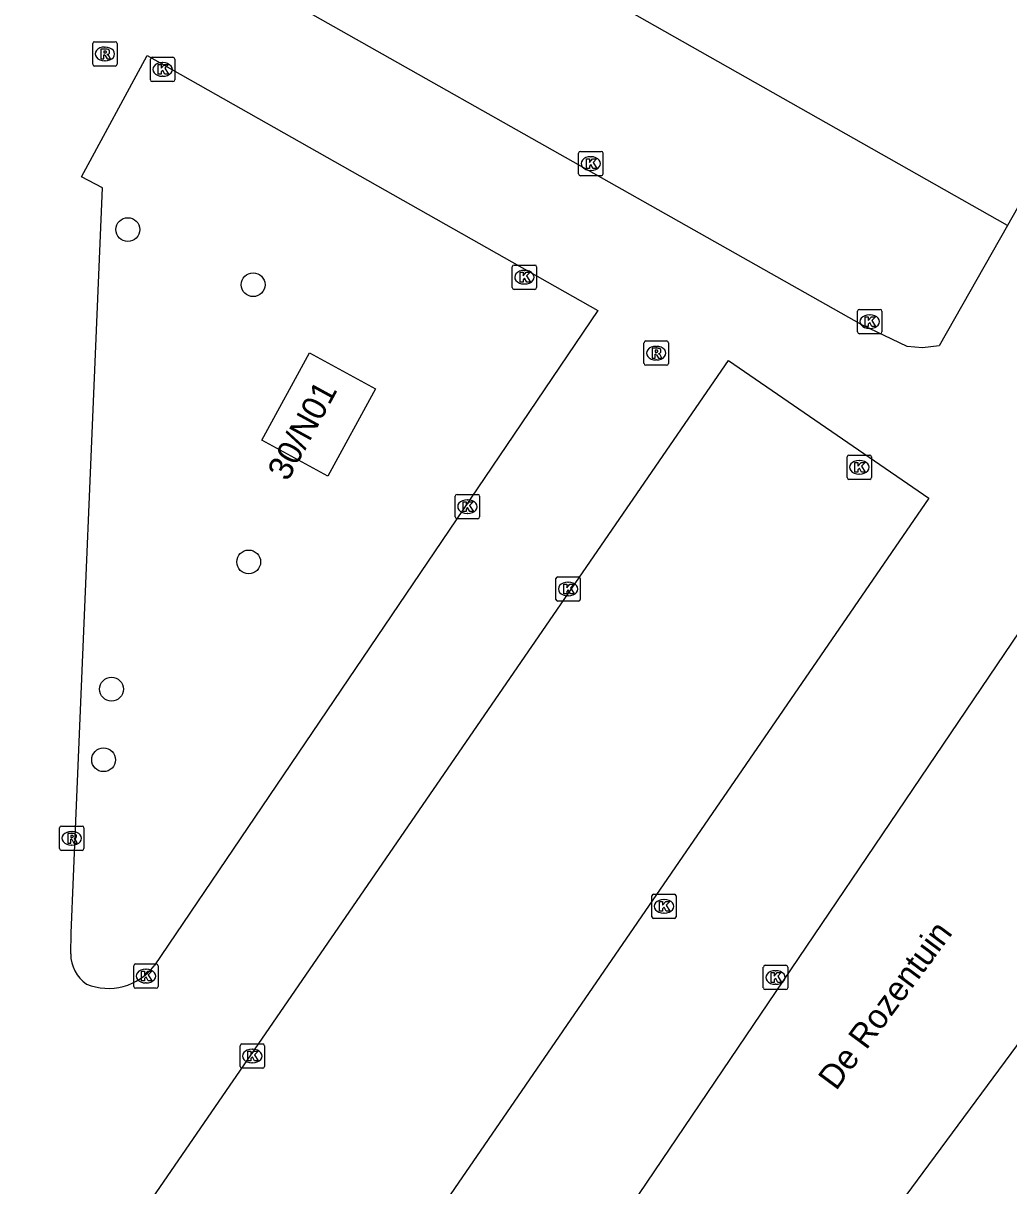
# Model space of a CAD drawing. Extents: x 161801 to 162379, y 382315 to 382832.
# Drawn here: x 161900.62 to 161941.12, y 382743.94 to 382791.72 of the extents above; entities that cross this region are included whole.
import ezdxf

# ---------------------------------------------------------------- set-up
doc = ezdxf.new("R2010")
doc.units = 0
for name, color, linetype in [('IMGEO_Boom', 7, 'Continuous'), ('IMGEO_Kolk', 7, 'Continuous'), ('IMGEO_Openbare_ruimte_label', 7, 'Continuous'), ('IMGEO_Pand', 7, 'Continuous'), ('IMGEO_Pand_nummerreeks', 7, 'Continuous'), ('IMGEO_Rijbaan_lokaal_open', 7, 'Continuous'), ('IMGEO_Rioolput', 7, 'Continuous')]:
    doc.layers.add(name, color=color, linetype=linetype)

msp = doc.modelspace()

# ---------------------------------------------------------------- linework, layer by layer
at = {"layer": 'IMGEO_Boom'}
for centre in [(161904.915, 382783.235), (161910.063, 382780.971), (161909.881, 382769.575), (161904.244, 382764.345), (161903.919, 382761.445)]:
    msp.add_circle(centre, 0.489, dxfattribs=at)
at = {"layer": 'IMGEO_Kolk'}
for p, q in [((161905.842, 382789.391), (161905.842, 382790.243)), ((161905.917, 382790.317), (161906.769, 382790.317)), ((161906.843, 382790.243), (161906.843, 382789.391)), ((161906.33, 382790.097), (161906.355, 382790.097)), ((161906.769, 382789.317), (161905.917, 382789.317)), ((161906.353, 382789.537), (161906.328, 382789.537)), ((161923.441, 382785.524), (161923.441, 382786.376)), ((161923.516, 382786.45), (161924.368, 382786.45)), ((161924.442, 382786.376), (161924.442, 382785.524)), ((161923.929, 382786.23), (161923.954, 382786.23)), ((161924.368, 382785.45), (161923.516, 382785.45)), ((161923.952, 382785.67), (161923.927, 382785.67)), ((161920.713, 382780.853), (161920.713, 382781.705)), ((161920.788, 382781.779), (161921.64, 382781.779)), ((161921.714, 382781.705), (161921.714, 382780.853)), ((161921.201, 382781.559), (161921.226, 382781.559)), ((161921.64, 382780.779), (161920.788, 382780.779)), ((161921.224, 382780.999), (161921.199, 382780.999)), ((161934.902, 382779.027), (161934.902, 382779.879)), ((161934.977, 382779.953), (161935.829, 382779.953)), ((161935.39, 382779.733), (161935.415, 382779.733)), ((161935.903, 382779.879), (161935.903, 382779.027)), ((161935.829, 382778.953), (161934.977, 382778.953)), ((161935.413, 382779.173), (161935.388, 382779.173)), ((161934.55, 382773.967), (161935.402, 382773.967)), ((161934.475, 382773.041), (161934.475, 382773.893)), ((161934.963, 382773.747), (161934.988, 382773.747)), ((161935.476, 382773.893), (161935.476, 382773.041)), ((161935.402, 382772.967), (161934.55, 382772.967)), ((161934.986, 382773.187), (161934.961, 382773.187)), ((161918.37, 382771.423), (161918.37, 382772.275)), ((161918.445, 382772.349), (161919.297, 382772.349)), ((161918.858, 382772.129), (161918.883, 382772.129)), ((161919.371, 382772.275), (161919.371, 382771.423)), ((161918.881, 382771.569), (161918.856, 382771.569)), ((161919.297, 382771.349), (161918.445, 382771.349)), ((161922.508, 382768.038), (161922.508, 382768.89)), ((161922.583, 382768.964), (161923.435, 382768.964)), ((161922.996, 382768.744), (161923.021, 382768.744)), ((161923.509, 382768.89), (161923.509, 382768.038)), ((161923.435, 382767.964), (161922.583, 382767.964)), ((161923.019, 382768.184), (161922.994, 382768.184)), ((161926.449, 382754.995), (161926.449, 382755.847)), ((161926.524, 382755.921), (161927.376, 382755.921)), ((161927.45, 382755.847), (161927.45, 382754.995)), ((161926.937, 382755.701), (161926.962, 382755.701)), ((161927.376, 382754.921), (161926.524, 382754.921)), ((161926.96, 382755.141), (161926.935, 382755.141)), ((161905.157, 382752.126), (161905.157, 382752.978)), ((161905.232, 382753.052), (161906.084, 382753.052)), ((161906.158, 382752.978), (161906.158, 382752.126)), ((161931.031, 382752.07), (161931.031, 382752.922)), ((161931.106, 382752.996), (161931.958, 382752.996)), ((161932.032, 382752.922), (161932.032, 382752.07)), ((161905.645, 382752.832), (161905.67, 382752.832)), ((161931.519, 382752.776), (161931.544, 382752.776)), ((161906.084, 382752.052), (161905.232, 382752.052)), ((161905.668, 382752.272), (161905.643, 382752.272)), ((161931.958, 382751.996), (161931.106, 382751.996)), ((161931.542, 382752.216), (161931.517, 382752.216)), ((161909.53, 382748.84), (161909.53, 382749.692)), ((161909.605, 382749.766), (161910.457, 382749.766)), ((161910.531, 382749.692), (161910.531, 382748.84)), ((161910.018, 382749.546), (161910.043, 382749.546)), ((161910.457, 382748.766), (161909.605, 382748.766)), ((161910.041, 382748.986), (161910.016, 382748.986))]:
    msp.add_line(p, q, dxfattribs=at)
for points in [[(161905.842, 382789.391), (161905.842, 382790.243)], [(161905.917, 382790.317), (161906.769, 382790.317)], [(161906.843, 382790.243), (161906.843, 382789.391)], [(161906.163, 382790.017), (161906.286, 382790.017), (161906.286, 382789.866), (161906.416, 382790.017), (161906.58, 382790.017), (161906.434, 382789.866), (161906.587, 382789.617), (161906.435, 382789.617), (161906.35, 382789.781), (161906.286, 382789.714), (161906.286, 382789.617), (161906.163, 382789.617), (161906.163, 382790.017)], [(161906.769, 382789.317), (161905.917, 382789.317)], [(161923.441, 382785.524), (161923.441, 382786.376)], [(161923.516, 382786.45), (161924.368, 382786.45)], [(161924.442, 382786.376), (161924.442, 382785.524)], [(161923.762, 382786.15), (161923.885, 382786.15), (161923.885, 382785.999), (161924.015, 382786.15), (161924.179, 382786.15), (161924.033, 382785.999), (161924.186, 382785.75), (161924.034, 382785.75), (161923.949, 382785.914), (161923.885, 382785.847), (161923.885, 382785.75), (161923.762, 382785.75), (161923.762, 382786.15)], [(161924.368, 382785.45), (161923.516, 382785.45)], [(161920.713, 382780.853), (161920.713, 382781.705)], [(161920.788, 382781.779), (161921.64, 382781.779)], [(161921.714, 382781.705), (161921.714, 382780.853)], [(161921.034, 382781.479), (161921.157, 382781.479), (161921.157, 382781.328), (161921.287, 382781.479), (161921.451, 382781.479), (161921.305, 382781.328), (161921.458, 382781.079), (161921.306, 382781.079), (161921.221, 382781.243), (161921.157, 382781.176), (161921.157, 382781.079), (161921.034, 382781.079), (161921.034, 382781.479)], [(161921.64, 382780.779), (161920.788, 382780.779)], [(161934.902, 382779.027), (161934.902, 382779.879)], [(161934.977, 382779.953), (161935.829, 382779.953)], [(161935.223, 382779.653), (161935.346, 382779.653), (161935.346, 382779.502), (161935.476, 382779.653), (161935.64, 382779.653), (161935.494, 382779.502), (161935.647, 382779.253), (161935.495, 382779.253), (161935.41, 382779.417), (161935.346, 382779.35), (161935.346, 382779.253), (161935.223, 382779.253), (161935.223, 382779.653)], [(161935.903, 382779.879), (161935.903, 382779.027)], [(161935.829, 382778.953), (161934.977, 382778.953)], [(161934.55, 382773.967), (161935.402, 382773.967)], [(161934.475, 382773.041), (161934.475, 382773.893)], [(161934.796, 382773.667), (161934.919, 382773.667), (161934.919, 382773.516), (161935.049, 382773.667), (161935.213, 382773.667), (161935.067, 382773.516), (161935.22, 382773.267), (161935.068, 382773.267), (161934.983, 382773.431), (161934.919, 382773.364), (161934.919, 382773.267), (161934.796, 382773.267), (161934.796, 382773.667)], [(161935.476, 382773.893), (161935.476, 382773.041)], [(161935.402, 382772.967), (161934.55, 382772.967)], [(161918.37, 382771.423), (161918.37, 382772.275)], [(161918.445, 382772.349), (161919.297, 382772.349)], [(161918.691, 382772.049), (161918.814, 382772.049), (161918.814, 382771.898), (161918.944, 382772.049), (161919.108, 382772.049), (161918.962, 382771.898), (161919.115, 382771.649), (161918.963, 382771.649), (161918.878, 382771.813), (161918.814, 382771.746), (161918.814, 382771.649), (161918.691, 382771.649), (161918.691, 382772.049)], [(161919.371, 382772.275), (161919.371, 382771.423)], [(161919.297, 382771.349), (161918.445, 382771.349)], [(161922.508, 382768.038), (161922.508, 382768.89)], [(161922.583, 382768.964), (161923.435, 382768.964)], [(161922.829, 382768.664), (161922.952, 382768.664), (161922.952, 382768.513), (161923.082, 382768.664), (161923.246, 382768.664), (161923.1, 382768.513), (161923.253, 382768.264), (161923.101, 382768.264), (161923.016, 382768.428), (161922.952, 382768.361), (161922.952, 382768.264), (161922.829, 382768.264), (161922.829, 382768.664)], [(161923.509, 382768.89), (161923.509, 382768.038)], [(161923.435, 382767.964), (161922.583, 382767.964)], [(161926.449, 382754.995), (161926.449, 382755.847)], [(161926.524, 382755.921), (161927.376, 382755.921)], [(161927.45, 382755.847), (161927.45, 382754.995)], [(161926.77, 382755.621), (161926.893, 382755.621), (161926.893, 382755.47), (161927.023, 382755.621), (161927.187, 382755.621), (161927.041, 382755.47), (161927.194, 382755.221), (161927.042, 382755.221), (161926.957, 382755.385), (161926.893, 382755.318), (161926.893, 382755.221), (161926.77, 382755.221), (161926.77, 382755.621)], [(161927.376, 382754.921), (161926.524, 382754.921)], [(161905.157, 382752.126), (161905.157, 382752.978)], [(161905.232, 382753.052), (161906.084, 382753.052)], [(161906.158, 382752.978), (161906.158, 382752.126)], [(161931.031, 382752.07), (161931.031, 382752.922)], [(161931.106, 382752.996), (161931.958, 382752.996)], [(161932.032, 382752.922), (161932.032, 382752.07)], [(161905.478, 382752.752), (161905.601, 382752.752), (161905.601, 382752.601), (161905.731, 382752.752), (161905.895, 382752.752), (161905.749, 382752.601), (161905.902, 382752.352), (161905.75, 382752.352), (161905.665, 382752.516), (161905.601, 382752.449), (161905.601, 382752.352), (161905.478, 382752.352), (161905.478, 382752.752)], [(161931.352, 382752.696), (161931.475, 382752.696), (161931.475, 382752.545), (161931.605, 382752.696), (161931.769, 382752.696), (161931.623, 382752.545), (161931.776, 382752.296), (161931.624, 382752.296), (161931.539, 382752.46), (161931.475, 382752.393), (161931.475, 382752.296), (161931.352, 382752.296), (161931.352, 382752.696)], [(161906.084, 382752.052), (161905.232, 382752.052)], [(161931.958, 382751.996), (161931.106, 382751.996)], [(161909.53, 382748.84), (161909.53, 382749.692)], [(161909.605, 382749.766), (161910.457, 382749.766)], [(161910.531, 382749.692), (161910.531, 382748.84)], [(161909.851, 382749.466), (161909.974, 382749.466), (161909.974, 382749.315), (161910.104, 382749.466), (161910.268, 382749.466), (161910.122, 382749.315), (161910.275, 382749.066), (161910.123, 382749.066), (161910.038, 382749.23), (161909.974, 382749.163), (161909.974, 382749.066), (161909.851, 382749.066), (161909.851, 382749.466)], [(161910.457, 382748.766), (161909.605, 382748.766)]]:
    msp.add_lwpolyline(points, dxfattribs=at)
for centre, start, end in [((161905.919, 382790.241), 91.552, 178.448), ((161905.919, 382790.241), 91.552, 178.448), ((161906.767, 382790.241), 1.552, 88.448), ((161906.767, 382790.241), 1.552, 88.448), ((161905.919, 382789.393), 181.552, 268.448), ((161905.919, 382789.393), 181.552, 268.448), ((161906.767, 382789.393), 271.552, 358.448), ((161906.767, 382789.393), 271.552, 358.448), ((161923.518, 382786.374), 91.552, 178.448), ((161923.518, 382786.374), 91.552, 178.448), ((161924.366, 382786.374), 1.552, 88.448), ((161924.366, 382786.374), 1.552, 88.448), ((161923.518, 382785.526), 181.552, 268.448), ((161923.518, 382785.526), 181.552, 268.448), ((161924.366, 382785.526), 271.552, 358.448), ((161924.366, 382785.526), 271.552, 358.448), ((161920.79, 382781.703), 91.552, 178.448), ((161920.79, 382781.703), 91.552, 178.448), ((161921.638, 382781.703), 1.552, 88.448), ((161921.638, 382781.703), 1.552, 88.448), ((161920.79, 382780.855), 181.552, 268.448), ((161920.79, 382780.855), 181.552, 268.448), ((161921.638, 382780.855), 271.552, 358.448), ((161921.638, 382780.855), 271.552, 358.448), ((161934.979, 382779.877), 91.552, 178.448), ((161934.979, 382779.877), 91.552, 178.448), ((161935.827, 382779.877), 1.552, 88.448), ((161935.827, 382779.877), 1.552, 88.448), ((161934.979, 382779.029), 181.552, 268.448), ((161934.979, 382779.029), 181.552, 268.448), ((161935.827, 382779.029), 271.552, 358.448), ((161935.827, 382779.029), 271.552, 358.448), ((161934.552, 382773.891), 91.552, 178.448), ((161934.552, 382773.891), 91.552, 178.448), ((161935.4, 382773.891), 1.552, 88.448), ((161935.4, 382773.891), 1.552, 88.448), ((161934.552, 382773.043), 181.552, 268.448), ((161934.552, 382773.043), 181.552, 268.448), ((161935.4, 382773.043), 271.552, 358.448), ((161935.4, 382773.043), 271.552, 358.448), ((161918.447, 382772.273), 91.552, 178.448), ((161918.447, 382772.273), 91.552, 178.448), ((161919.295, 382772.273), 1.552, 88.448), ((161919.295, 382772.273), 1.552, 88.448), ((161918.447, 382771.425), 181.552, 268.448), ((161918.447, 382771.425), 181.552, 268.448), ((161919.295, 382771.425), 271.552, 358.448), ((161919.295, 382771.425), 271.552, 358.448), ((161922.585, 382768.888), 91.552, 178.448), ((161922.585, 382768.888), 91.552, 178.448), ((161923.433, 382768.888), 1.552, 88.448), ((161923.433, 382768.888), 1.552, 88.448), ((161922.585, 382768.04), 181.552, 268.448), ((161922.585, 382768.04), 181.552, 268.448), ((161923.433, 382768.04), 271.552, 358.448), ((161923.433, 382768.04), 271.552, 358.448), ((161926.526, 382755.845), 91.552, 178.448), ((161926.526, 382755.845), 91.552, 178.448), ((161927.374, 382755.845), 1.552, 88.448), ((161927.374, 382755.845), 1.552, 88.448), ((161926.526, 382754.997), 181.552, 268.448), ((161926.526, 382754.997), 181.552, 268.448), ((161927.374, 382754.997), 271.552, 358.448), ((161927.374, 382754.997), 271.552, 358.448), ((161905.234, 382752.976), 91.552, 178.448), ((161905.234, 382752.976), 91.552, 178.448), ((161906.082, 382752.976), 1.552, 88.448), ((161906.082, 382752.976), 1.552, 88.448), ((161931.108, 382752.92), 91.552, 178.448), ((161931.108, 382752.92), 91.552, 178.448), ((161931.956, 382752.92), 1.552, 88.448), ((161931.956, 382752.92), 1.552, 88.448), ((161905.234, 382752.128), 181.552, 268.448), ((161905.234, 382752.128), 181.552, 268.448), ((161906.082, 382752.128), 271.552, 358.448), ((161906.082, 382752.128), 271.552, 358.448), ((161931.108, 382752.072), 181.552, 268.448), ((161931.108, 382752.072), 181.552, 268.448), ((161931.956, 382752.072), 271.552, 358.448), ((161931.956, 382752.072), 271.552, 358.448), ((161909.607, 382749.69), 91.552, 178.448), ((161909.607, 382749.69), 91.552, 178.448), ((161910.455, 382749.69), 1.552, 88.448), ((161910.455, 382749.69), 1.552, 88.448), ((161909.607, 382748.842), 181.552, 268.448), ((161909.607, 382748.842), 181.552, 268.448), ((161910.455, 382748.842), 271.552, 358.448), ((161910.455, 382748.842), 271.552, 358.448)]:
    msp.add_arc(centre, 0.0765, start, end, dxfattribs=at)
for centre, major_axis, ratio, start_param, end_param in [((161906.329, 382789.817), (-0.387, 0.002), 0.722429, 4.712389, 7.853982), ((161906.354, 382789.817), (-0.39, 0.002), 0.717154, 1.570796, 4.712389), ((161923.928, 382785.95), (-0.387, 0.002), 0.722429, 4.712389, 7.853982), ((161923.953, 382785.95), (-0.39, 0.002), 0.717154, 1.570796, 4.712389), ((161921.2, 382781.279), (-0.387, 0.002), 0.722429, 4.712389, 7.853982), ((161921.225, 382781.279), (-0.39, 0.002), 0.717154, 1.570796, 4.712389), ((161935.389, 382779.453), (-0.387, 0.002), 0.722429, 4.712389, 7.853982), ((161935.414, 382779.453), (-0.39, 0.002), 0.717154, 1.570796, 4.712389), ((161934.962, 382773.467), (-0.387, 0.002), 0.722429, 4.712389, 7.853982), ((161934.987, 382773.467), (-0.39, 0.002), 0.717154, 1.570796, 4.712389), ((161918.857, 382771.849), (-0.387, 0.002), 0.722429, 4.712389, 7.853982), ((161918.882, 382771.849), (-0.39, 0.002), 0.717154, 1.570796, 4.712389), ((161922.995, 382768.464), (-0.387, 0.002), 0.722429, 4.712389, 7.853982), ((161923.02, 382768.464), (-0.39, 0.002), 0.717154, 1.570796, 4.712389), ((161926.936, 382755.421), (-0.387, 0.002), 0.722429, 4.712389, 7.853982), ((161926.961, 382755.421), (-0.39, 0.002), 0.717154, 1.570796, 4.712389), ((161905.644, 382752.552), (-0.387, 0.002), 0.722429, 4.712389, 7.853982), ((161905.669, 382752.552), (-0.39, 0.002), 0.717154, 1.570796, 4.712389), ((161931.518, 382752.496), (-0.387, 0.002), 0.722429, 4.712389, 7.853982), ((161931.543, 382752.496), (-0.39, 0.002), 0.717154, 1.570796, 4.712389), ((161910.017, 382749.266), (-0.387, 0.002), 0.722429, 4.712389, 7.853982), ((161910.042, 382749.266), (-0.39, 0.002), 0.717154, 1.570796, 4.712389)]:
    msp.add_ellipse(centre, major_axis=major_axis, ratio=ratio, start_param=start_param, end_param=end_param, dxfattribs=at)
at = {"layer": 'IMGEO_Pand'}
for points in [[(161941.059, 382783.403), (161905.86, 382803.349), (161908.702, 382808.365), (161908.257, 382808.617)], [(161944.77, 382789.518), (161944.584, 382789.623), (161941.059, 382783.403)], [(161910.421, 382774.585), (161912.385, 382778.173), (161915.099, 382776.688), (161913.135, 382773.099), (161910.421, 382774.585)], [(161929.946, 382734.127), (161941.685, 382750), (161954.083, 382766.765), (161967.663, 382756.723)]]:
    msp.add_lwpolyline(points, dxfattribs=at)
at = {"layer": 'IMGEO_Rijbaan_lokaal_open'}
for points in [[(161941.059, 382783.403), (161938.258, 382778.46), (161937.569, 382778.374), (161936.947, 382778.425), (161935.082, 382779.315), (161902.137, 382797.939), (161902.076, 382798.594), (161891.132, 382799.067)], [(161902.568, 382753.466), (161902.586, 382754.321), (161902.683, 382756.65), (161903.87, 382784.955), (161903.009, 382785.406), (161905.705, 382790.387), (161924.235, 382779.914), (161920.477, 382774.363)], [(161905.781, 382717.991), (161905.87, 382718.099), (161911.109, 382723.212), (161923.425, 382739.892), (161945.633, 382772.713), (161945.706, 382772.813), (161946.102, 382779.602), (161950.654, 382785.52)], [(161900.744, 382726.165), (161901.164, 382736.49), (161929.595, 382777.856)], [(161929.595, 382777.856), (161937.838, 382772.19), (161907.751, 382728.414), (161904.416, 382724.961)], [(161920.477, 382774.363), (161905.992, 382752.968)]]:
    msp.add_lwpolyline(points, dxfattribs=at)
for centre, radius, start, end in [((161904.085, 382753.466), 1.517, 179.997, 234.9983), ((161904.111, 382754.431), 2.383, 247.909, 322.1258)]:
    msp.add_arc(centre, radius, start, end, dxfattribs=at)
at = {"layer": 'IMGEO_Rioolput'}
for p, q in [((161903.47, 382790.03), (161903.47, 382790.882)), ((161903.545, 382790.956), (161904.397, 382790.956)), ((161903.958, 382790.736), (161903.983, 382790.736)), ((161904.471, 382790.882), (161904.471, 382790.03)), ((161903.981, 382790.176), (161903.956, 382790.176)), ((161904.397, 382789.956), (161903.545, 382789.956)), ((161926.127, 382777.731), (161926.127, 382778.583)), ((161926.202, 382778.657), (161927.054, 382778.657)), ((161926.615, 382778.437), (161926.64, 382778.437)), ((161927.128, 382778.583), (161927.128, 382777.731)), ((161926.638, 382777.877), (161926.613, 382777.877)), ((161927.054, 382777.657), (161926.202, 382777.657)), ((161902.109, 382757.792), (161902.109, 382758.644)), ((161902.184, 382758.718), (161903.036, 382758.718)), ((161903.11, 382758.644), (161903.11, 382757.792)), ((161902.597, 382758.498), (161902.622, 382758.498)), ((161903.036, 382757.718), (161902.184, 382757.718)), ((161902.62, 382757.938), (161902.595, 382757.938))]:
    msp.add_line(p, q, dxfattribs=at)
for points in [[(161903.47, 382790.03), (161903.47, 382790.882)], [(161903.545, 382790.956), (161904.397, 382790.956)], [(161904.059, 382790.654), (161903.807, 382790.656), (161903.807, 382790.256)], [(161904.471, 382790.882), (161904.471, 382790.03)], [(161903.807, 382790.256), (161903.931, 382790.256), (161903.931, 382790.418), (161903.942, 382790.418)], [(161903.985, 382790.575), (161903.931, 382790.575), (161903.931, 382790.494)], [(161903.931, 382790.494), (161903.983, 382790.494)], [(161903.989, 382790.389), (161904.06, 382790.256), (161904.2, 382790.256), (161904.135, 382790.382)], [(161904.397, 382789.956), (161903.545, 382789.956)], [(161926.127, 382777.731), (161926.127, 382778.583)], [(161926.202, 382778.657), (161927.054, 382778.657)], [(161926.716, 382778.355), (161926.464, 382778.357), (161926.464, 382777.957)], [(161926.642, 382778.276), (161926.588, 382778.276), (161926.588, 382778.195)], [(161927.128, 382778.583), (161927.128, 382777.731)], [(161926.464, 382777.957), (161926.588, 382777.957), (161926.588, 382778.119), (161926.599, 382778.119)], [(161926.588, 382778.195), (161926.64, 382778.195)], [(161926.646, 382778.09), (161926.717, 382777.957), (161926.857, 382777.957), (161926.792, 382778.083)], [(161927.054, 382777.657), (161926.202, 382777.657)], [(161902.109, 382757.792), (161902.109, 382758.644)], [(161902.184, 382758.718), (161903.036, 382758.718)], [(161903.11, 382758.644), (161903.11, 382757.792)], [(161902.698, 382758.416), (161902.446, 382758.418), (161902.446, 382758.018)], [(161902.446, 382758.018), (161902.57, 382758.018), (161902.57, 382758.18), (161902.581, 382758.18)], [(161902.624, 382758.337), (161902.57, 382758.337), (161902.57, 382758.256)], [(161902.57, 382758.256), (161902.622, 382758.256)], [(161903.036, 382757.718), (161902.184, 382757.718)], [(161902.628, 382758.151), (161902.699, 382758.018), (161902.839, 382758.018), (161902.774, 382758.144)]]:
    msp.add_lwpolyline(points, dxfattribs=at)
for centre, radius, start, end in [((161903.547, 382790.88), 0.0765, 91.552, 178.448), ((161903.547, 382790.88), 0.0765, 91.552, 178.448), ((161904.058, 382790.544), 0.109, 350.3612, 89.416), ((161904.395, 382790.88), 0.0765, 1.552, 88.448), ((161904.395, 382790.88), 0.0765, 1.552, 88.448), ((161903.941, 382790.365), 0.0533, 26.0293, 88.6989), ((161903.967, 382790.683), 0.19, 274.7715, 282.9687), ((161903.991, 382790.479), 0.0964, 77.0061, 93.1865), ((161904.005, 382790.536), 0.0378, 276.6634, 79.6772), ((161904.056, 382790.544), 0.112, 277.5842, 350.9817), ((161904.04, 382790.329), 0.108, 29.5134, 73.7905), ((161903.547, 382790.032), 0.0765, 181.552, 268.448), ((161903.547, 382790.032), 0.0765, 181.552, 268.448), ((161904.395, 382790.032), 0.0765, 271.552, 358.448), ((161904.395, 382790.032), 0.0765, 271.552, 358.448), ((161926.204, 382778.581), 0.0765, 91.552, 178.448), ((161926.204, 382778.581), 0.0765, 91.552, 178.448), ((161926.648, 382778.18), 0.0964, 77.0061, 93.1865), ((161926.662, 382778.237), 0.0378, 276.6634, 79.6772), ((161926.715, 382778.245), 0.109, 350.3612, 89.416), ((161926.713, 382778.245), 0.112, 277.5842, 350.9817), ((161927.052, 382778.581), 0.0765, 1.552, 88.448), ((161927.052, 382778.581), 0.0765, 1.552, 88.448), ((161926.598, 382778.066), 0.0533, 26.0293, 88.6989), ((161926.624, 382778.384), 0.19, 274.7715, 282.9687), ((161926.697, 382778.03), 0.108, 29.5134, 73.7905), ((161926.204, 382777.733), 0.0765, 181.552, 268.448), ((161926.204, 382777.733), 0.0765, 181.552, 268.448), ((161927.052, 382777.733), 0.0765, 271.552, 358.448), ((161927.052, 382777.733), 0.0765, 271.552, 358.448), ((161902.186, 382758.642), 0.0765, 91.552, 178.448), ((161902.186, 382758.642), 0.0765, 91.552, 178.448), ((161903.034, 382758.642), 0.0765, 1.552, 88.448), ((161903.034, 382758.642), 0.0765, 1.552, 88.448), ((161902.58, 382758.127), 0.0533, 26.0293, 88.6989), ((161902.606, 382758.445), 0.19, 274.7715, 282.9687), ((161902.63, 382758.241), 0.0964, 77.0061, 93.1865), ((161902.644, 382758.298), 0.0378, 276.6634, 79.6772), ((161902.697, 382758.306), 0.109, 350.3612, 89.416), ((161902.695, 382758.306), 0.112, 277.5842, 350.9817), ((161902.679, 382758.091), 0.108, 29.5134, 73.7905), ((161902.186, 382757.794), 0.0765, 181.552, 268.448), ((161902.186, 382757.794), 0.0765, 181.552, 268.448), ((161903.034, 382757.794), 0.0765, 271.552, 358.448), ((161903.034, 382757.794), 0.0765, 271.552, 358.448)]:
    msp.add_arc(centre, radius, start, end, dxfattribs=at)
for centre, major_axis, ratio, start_param, end_param in [((161903.957, 382790.456), (-0.387, 0.002), 0.722429, 4.712389, 7.853982), ((161903.982, 382790.456), (-0.39, 0.002), 0.717154, 1.570796, 4.712389), ((161926.614, 382778.157), (-0.387, 0.002), 0.722429, 4.712389, 7.853982), ((161926.639, 382778.157), (-0.39, 0.002), 0.717154, 1.570796, 4.712389), ((161902.596, 382758.218), (-0.387, 0.002), 0.722429, 4.712389, 7.853982), ((161902.621, 382758.218), (-0.39, 0.002), 0.717154, 1.570796, 4.712389)]:
    msp.add_ellipse(centre, major_axis=major_axis, ratio=ratio, start_param=start_param, end_param=end_param, dxfattribs=at)

# ---------------------------------------------------------------- texts
at = {"layer": 'IMGEO_Openbare_ruimte_label'}
msp.add_text('De Rozentuin', height=1, rotation=53.4967, dxfattribs=at).set_placement((161934.021, 382747.812))
at = {"layer": 'IMGEO_Pand_nummerreeks'}
msp.add_text('30/N01', height=1, rotation=61.403, dxfattribs=at).set_placement((161911.483, 382772.851))

doc.saveas('drawing.dxf')
